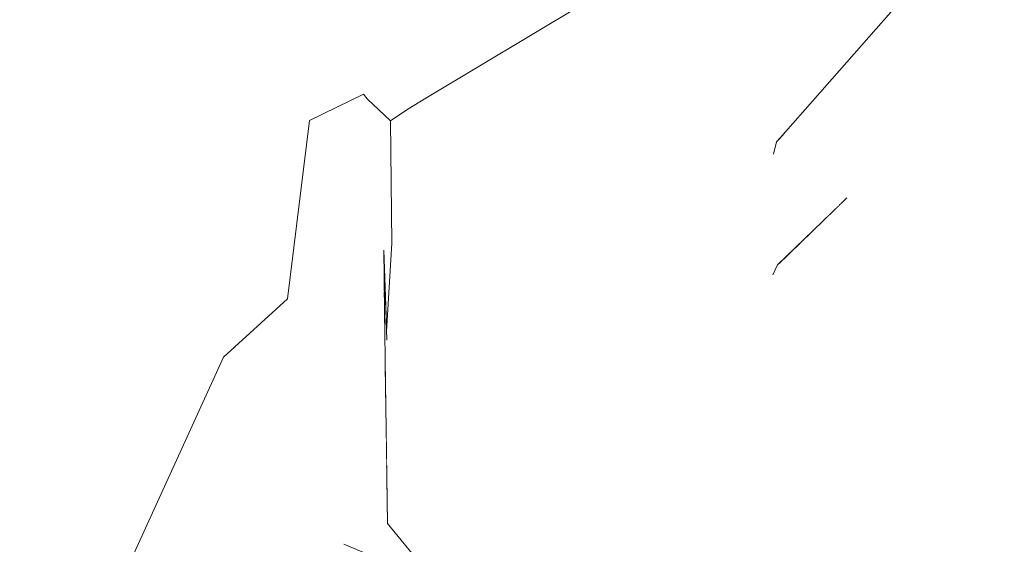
# Model space of a CAD drawing. Header units: millimetres. Extents: x 0 to 650, y -1 to 707.
# Tile 287 of 348: x 503.42 to 505.58, y 456.75 to 457.9. Entities that reach past the tile are written whole.
import ezdxf
from ezdxf.xclip import XClip

# ---------------------------------------------------------------- set-up
doc = ezdxf.new("R2010")
doc.units = ezdxf.units.MM
doc.header["$MEASUREMENT"] = 0
doc.header["$XCLIPFRAME"] = 0
doc.linetypes.add('Wipeout_Contour', pattern=[1000, 0, -1000])
doc.layers.add('Interior - Mobiliário .ARQ', color=7, linetype='Continuous')

# ---------------------------------------------------------------- blocks, each defined once
blk = doc.blocks.new('Desenho_5_5', base_point=(26.0927, 442.8059))
at = {"color": 254, "linetype": 'Wipeout_Contour', "lineweight": 0, "ltscale": 2045.447468}
blk.add_wipeout([(505.0858, 457.6401), (505.2396, 457.5157), (505.6547, 458.0504)], dxfattribs=at).dxf.layer = 'Interior - Mobiliário .ARQ'
at = {"color": 254, "linetype": 'Wipeout_Contour', "lineweight": 0, "ltscale": 2043.311649}
blk.add_wipeout([(504.5454, 457.5811), (504.3119, 457.7325), (504.3534, 457.4651)], dxfattribs=at).dxf.layer = 'Interior - Mobiliário .ARQ'
at = {"color": 254, "linetype": 'Wipeout_Contour', "lineweight": 0, "ltscale": 2043.53656}
blk.add_wipeout([(505.0711, 457.6069), (504.9985, 457.3333), (505.0705, 457.3424)], dxfattribs=at).dxf.layer = 'Interior - Mobiliário .ARQ'
at = {"color": 254, "linetype": 'Wipeout_Contour', "lineweight": 0, "ltscale": 2038.976682}
blk.add_wipeout([(503.4201, 456.1807), (503.5308, 455.9196), (503.8675, 457.1631)], dxfattribs=at).dxf.layer = 'Interior - Mobiliário .ARQ'
at = {"color": 254, "linetype": 'Wipeout_Contour', "lineweight": 0, "ltscale": 2721.280898}
blk.add_wipeout([(504.2227, 457.1373), (504.1262, 457.0399), (504.2262, 456.9219), (504.2248, 457.0053)], dxfattribs=at).dxf.layer = 'Interior - Mobiliário .ARQ'
at = {"color": 254, "linetype": 'Wipeout_Contour', "lineweight": 0, "ltscale": 2720.417802}
blk.add_wipeout([(504.1321, 456.752), (504.3393, 456.6188), (504.3428, 456.6574), (504.3339, 456.6682)], dxfattribs=at).dxf.layer = 'Interior - Mobiliário .ARQ'
at = {"color": 254, "linetype": 'Wipeout_Contour', "lineweight": 0, "ltscale": 2043.47807}
blk.add_wipeout([(504.657, 457.9389), (504.3119, 457.7325), (504.5454, 457.5811)], dxfattribs=at).dxf.layer = 'Interior - Mobiliário .ARQ'
at = {"color": 254, "linetype": 'Wipeout_Contour', "lineweight": 0, "ltscale": 2045.111073}
blk.add_wipeout([(505.2396, 457.5157), (505.6487, 457.5686), (505.6357, 457.8773)], dxfattribs=at).dxf.layer = 'Interior - Mobiliário .ARQ'
at = {"color": 254, "linetype": 'Wipeout_Contour', "lineweight": 0, "ltscale": 2726.320656}
blk.add_wipeout([(505.0711, 457.6069), (505.0705, 457.3424), (505.0841, 457.3662), (505.2176, 457.4946)], dxfattribs=at).dxf.layer = 'Interior - Mobiliário .ARQ'
at = {"color": 254, "linetype": 'Wipeout_Contour', "lineweight": 0, "ltscale": 2039.555834}
blk.add_wipeout([(503.8675, 457.1631), (503.5308, 455.9196), (503.8752, 456.8269)], dxfattribs=at).dxf.layer = 'Interior - Mobiliário .ARQ'
at = {"color": 254, "linetype": 'Wipeout_Contour', "lineweight": 0, "ltscale": 3402.139981}
blk.add_wipeout([(504.2262, 456.9219), (504.1262, 457.0399), (504.1321, 456.752), (504.3339, 456.6682), (504.2281, 456.7977)], dxfattribs=at).dxf.layer = 'Interior - Mobiliário .ARQ'
at = {"color": 254, "linetype": 'Wipeout_Contour', "lineweight": 0, "ltscale": 2045.805354}
blk.add_wipeout([(505.6547, 458.0504), (505.2396, 457.5157), (505.6357, 457.8773)], dxfattribs=at).dxf.layer = 'Interior - Mobiliário .ARQ'
at = {"color": 254, "linetype": 'Wipeout_Contour', "lineweight": 0, "ltscale": 2042.501886}
blk.add_wipeout([(504.3534, 457.4651), (504.5592, 457.4573), (504.5454, 457.5811)], dxfattribs=at).dxf.layer = 'Interior - Mobiliário .ARQ'
at = {"color": 254, "linetype": 'Wipeout_Contour', "lineweight": 0, "ltscale": 2038.474988}
blk.add_wipeout([(503.5308, 455.9196), (503.6877, 455.742), (503.8752, 456.8269)], dxfattribs=at).dxf.layer = 'Interior - Mobiliário .ARQ'
at = {"color": 254, "linetype": 'Wipeout_Contour', "lineweight": 0, "ltscale": 2046.053644}
blk.add_wipeout([(505.5766, 458.1991), (505.0858, 457.6401), (505.6547, 458.0504)], dxfattribs=at).dxf.layer = 'Interior - Mobiliário .ARQ'
at = {"color": 254, "linetype": 'Wipeout_Contour', "lineweight": 0, "ltscale": 2045.27688}
blk.add_wipeout([(505.2396, 457.5157), (505.0879, 457.3682), (505.6487, 457.5686)], dxfattribs=at).dxf.layer = 'Interior - Mobiliário .ARQ'
at = {"color": 254, "linetype": 'Wipeout_Contour', "lineweight": 0, "ltscale": 2043.290243}
blk.add_wipeout([(504.3534, 457.4651), (504.311, 457.2774), (504.5592, 457.4573)], dxfattribs=at).dxf.layer = 'Interior - Mobiliário .ARQ'
at = {"color": 254, "linetype": 'Wipeout_Contour', "lineweight": 0, "ltscale": 2039.616921}
blk.add_wipeout([(503.6877, 455.742), (504.0071, 456.6067), (503.8752, 456.8269)], dxfattribs=at).dxf.layer = 'Interior - Mobiliário .ARQ'
at = {"color": 254, "linetype": 'Wipeout_Contour', "lineweight": 0, "ltscale": 2044.021414}
blk.add_wipeout([(505.2202, 457.4972), (505.0711, 457.6069), (505.2176, 457.4946)], dxfattribs=at).dxf.layer = 'Interior - Mobiliário .ARQ'
at = {"color": 254, "linetype": 'Wipeout_Contour', "lineweight": 0, "ltscale": 2042.661155}
blk.add_wipeout([(505.3193, 456.4997), (505.0841, 457.3662), (505.3162, 456.4971)], dxfattribs=at).dxf.layer = 'Interior - Mobiliário .ARQ'
at = {"color": 254, "linetype": 'Wipeout_Contour', "lineweight": 0, "ltscale": 2040.531441}
blk.add_wipeout([(503.8752, 456.8269), (504.0122, 456.97), (504.008, 457.2914)], dxfattribs=at).dxf.layer = 'Interior - Mobiliário .ARQ'
at = {"color": 254, "linetype": 'Wipeout_Contour', "lineweight": 0, "ltscale": 2045.338253}
blk.add_wipeout([(505.0711, 457.6069), (505.2202, 457.4972), (505.0758, 457.6095)], dxfattribs=at).dxf.layer = 'Interior - Mobiliário .ARQ'
at = {"color": 254, "linetype": 'Wipeout_Contour', "lineweight": 0, "ltscale": 2043.044819}
blk.add_wipeout([(504.9985, 457.3333), (505.0042, 456.4933), (505.3076, 456.492)], dxfattribs=at).dxf.layer = 'Interior - Mobiliário .ARQ'
at = {"color": 254, "linetype": 'Wipeout_Contour', "lineweight": 0, "ltscale": 2041.510591}
blk.add_wipeout([(504.008, 457.2914), (503.8675, 457.1631), (503.8752, 456.8269)], dxfattribs=at).dxf.layer = 'Interior - Mobiliário .ARQ'
at = {"color": 254, "linetype": 'Wipeout_Contour', "lineweight": 0, "ltscale": 2044.167159}
blk.add_wipeout([(504.9985, 457.3333), (505.3076, 456.492), (505.0705, 457.3424)], dxfattribs=at).dxf.layer = 'Interior - Mobiliário .ARQ'
at = {"color": 254, "linetype": 'Wipeout_Contour', "lineweight": 0, "ltscale": 2040.607546}
blk.add_wipeout([(504.1321, 456.752), (504.0122, 456.97), (503.8752, 456.8269)], dxfattribs=at).dxf.layer = 'Interior - Mobiliário .ARQ'
at = {"color": 254, "linetype": 'Wipeout_Contour', "lineweight": 0, "ltscale": 2041.754763}
blk.add_wipeout([(504.0569, 457.6832), (504.0122, 456.97), (504.0882, 457.3384)], dxfattribs=at).dxf.layer = 'Interior - Mobiliário .ARQ'
at = {"color": 254, "linetype": 'Wipeout_Contour', "lineweight": 0, "ltscale": 2043.47691}
blk.add_wipeout([(505.7598, 456.5041), (505.0879, 457.3682), (505.3193, 456.4997)], dxfattribs=at).dxf.layer = 'Interior - Mobiliário .ARQ'
at = {"color": 254, "linetype": 'Wipeout_Contour', "lineweight": 0, "ltscale": 2040.586798}
blk.add_wipeout([(503.8752, 456.8269), (504.0071, 456.6067), (504.1321, 456.752)], dxfattribs=at).dxf.layer = 'Interior - Mobiliário .ARQ'
at = {"layer": 'Interior - Mobiliário .ARQ', "color": 7, "linetype": 'Continuous', "lineweight": 0}
blk.add_line((503.8675, 457.1631), (503.4201, 456.1807), dxfattribs=at)
at = {"color": 254, "linetype": 'Wipeout_Contour', "lineweight": 0, "ltscale": 2041.990592}
blk.add_wipeout([(504.0569, 457.6832), (504.008, 457.2914), (504.0122, 456.97)], dxfattribs=at).dxf.layer = 'Interior - Mobiliário .ARQ'
at = {"color": 254, "linetype": 'Wipeout_Contour', "lineweight": 0, "ltscale": 2044.61534}
blk.add_wipeout([(505.6487, 457.5686), (505.0879, 457.3682), (505.7598, 456.5041)], dxfattribs=at).dxf.layer = 'Interior - Mobiliário .ARQ'
at = {"color": 254, "linetype": 'Wipeout_Contour', "lineweight": 0, "ltscale": 2041.094235}
blk.add_wipeout([(504.1321, 456.752), (504.1262, 457.0399), (504.0882, 457.3384)], dxfattribs=at).dxf.layer = 'Interior - Mobiliário .ARQ'
at = {"color": 254, "linetype": 'Wipeout_Contour', "lineweight": 0, "ltscale": 2045.243597}
blk.add_wipeout([(505.0758, 457.6095), (505.2205, 457.4975), (505.0821, 457.6365)], dxfattribs=at).dxf.layer = 'Interior - Mobiliário .ARQ'
at = {"color": 254, "linetype": 'Wipeout_Contour', "lineweight": 0, "ltscale": 2044.392643}
blk.add_wipeout([(505.0741, 457.3444), (505.3102, 456.4953), (505.0841, 457.3662)], dxfattribs=at).dxf.layer = 'Interior - Mobiliário .ARQ'
at = {"color": 254, "linetype": 'Wipeout_Contour', "lineweight": 0, "ltscale": 2041.053234}
blk.add_wipeout([(504.0882, 457.3384), (504.0122, 456.97), (504.1321, 456.752)], dxfattribs=at).dxf.layer = 'Interior - Mobiliário .ARQ'
at = {"layer": 'Interior - Mobiliário .ARQ', "color": 7, "linetype": 'Continuous', "lineweight": 0}
blk.add_line((503.8675, 457.1631), (504.008, 457.2914), dxfattribs=at)
at = {"color": 254, "linetype": 'Wipeout_Contour', "lineweight": 0, "ltscale": 2044.064271}
blk.add_wipeout([(504.5454, 457.5811), (505.0711, 457.6069), (504.657, 457.9389)], dxfattribs=at).dxf.layer = 'Interior - Mobiliário .ARQ'
at = {"color": 254, "linetype": 'Wipeout_Contour', "lineweight": 0, "ltscale": 2042.860172}
blk.add_wipeout([(504.1748, 457.7408), (504.0569, 457.6832), (504.0882, 457.3384)], dxfattribs=at).dxf.layer = 'Interior - Mobiliário .ARQ'
at = {"color": 254, "linetype": 'Wipeout_Contour', "lineweight": 0, "ltscale": 2044.192771}
blk.add_wipeout([(505.2369, 457.5132), (505.0821, 457.6365), (505.2218, 457.4987)], dxfattribs=at).dxf.layer = 'Interior - Mobiliário .ARQ'
at = {"layer": 'Interior - Mobiliário .ARQ', "color": 7, "linetype": 'Continuous', "lineweight": 0}
for p, q in [((504.008, 457.2914), (504.0569, 457.6832)), ((505.2369, 457.5132), (505.0841, 457.3662))]:
    blk.add_line(p, q, dxfattribs=at)
at = {"color": 254, "linetype": 'Wipeout_Contour', "lineweight": 0, "ltscale": 3407.895597}
blk.add_wipeout([(504.657, 457.9389), (505.0711, 457.6069), (505.0821, 457.6365), (505.0996, 457.6558), (505.501, 458.113)], dxfattribs=at).dxf.layer = 'Interior - Mobiliário .ARQ'
at = {"color": 254, "linetype": 'Wipeout_Contour', "lineweight": 0, "ltscale": 2042.001266}
blk.add_wipeout([(504.0882, 457.3384), (504.2148, 457.3987), (504.1748, 457.7408)], dxfattribs=at).dxf.layer = 'Interior - Mobiliário .ARQ'
at = {"layer": 'Interior - Mobiliário .ARQ', "color": 7, "linetype": 'Continuous', "lineweight": 0}
for p, q in [((505.5766, 458.1991), (505.0858, 457.6401)), ((505.0996, 457.6558), (505.0821, 457.6365))]:
    blk.add_line(p, q, dxfattribs=at)
at = {"color": 254, "linetype": 'Wipeout_Contour', "lineweight": 0, "ltscale": 2043.253303}
blk.add_wipeout([(504.1835, 457.7306), (504.1748, 457.7408), (504.22, 457.3986)], dxfattribs=at).dxf.layer = 'Interior - Mobiliário .ARQ'
at = {"color": 254, "linetype": 'Wipeout_Contour', "lineweight": 0, "ltscale": 2041.740736}
blk.add_wipeout([(504.0882, 457.3384), (504.1262, 457.0399), (504.2227, 457.1373)], dxfattribs=at).dxf.layer = 'Interior - Mobiliário .ARQ'
at = {"color": 254, "linetype": 'Wipeout_Contour', "lineweight": 0, "ltscale": 2041.889184}
blk.add_wipeout([(504.22, 457.3986), (504.1748, 457.7408), (504.2148, 457.3987)], dxfattribs=at).dxf.layer = 'Interior - Mobiliário .ARQ'
at = {"color": 254, "linetype": 'Wipeout_Contour', "lineweight": 0, "ltscale": 2042.646351}
blk.add_wipeout([(504.1835, 457.7306), (504.2374, 457.4137), (504.2342, 457.6826)], dxfattribs=at).dxf.layer = 'Interior - Mobiliário .ARQ'
at = {"color": 254, "linetype": 'Wipeout_Contour', "lineweight": 0, "ltscale": 2042.101137}
blk.add_wipeout([(504.2374, 457.4137), (504.1835, 457.7306), (504.22, 457.3986)], dxfattribs=at).dxf.layer = 'Interior - Mobiliário .ARQ'
at = {"layer": 'Interior - Mobiliário .ARQ', "color": 7, "linetype": 'Continuous', "lineweight": 0}
for p, q in [((504.0569, 457.6832), (504.1748, 457.7408)), ((504.1748, 457.7408), (504.1835, 457.7306))]:
    blk.add_line(p, q, dxfattribs=at)
at = {"color": 254, "linetype": 'Wipeout_Contour', "lineweight": 0, "ltscale": 3401.89112}
blk.add_wipeout([(504.2148, 457.3987), (504.0882, 457.3384), (504.2227, 457.1408), (504.2224, 457.1583), (504.222, 457.1963)], dxfattribs=at).dxf.layer = 'Interior - Mobiliário .ARQ'
at = {"color": 254, "linetype": 'Wipeout_Contour', "lineweight": 0, "ltscale": 2041.760711}
blk.add_wipeout([(504.2148, 457.3987), (504.222, 457.1963), (504.2212, 457.2802)], dxfattribs=at).dxf.layer = 'Interior - Mobiliário .ARQ'
at = {"color": 254, "linetype": 'Wipeout_Contour', "lineweight": 0, "ltscale": 2042.622533}
blk.add_wipeout([(504.2374, 457.4137), (504.22, 457.3986), (504.226, 457.2195)], dxfattribs=at).dxf.layer = 'Interior - Mobiliário .ARQ'
at = {"color": 254, "linetype": 'Wipeout_Contour', "lineweight": 0, "ltscale": 2041.910003}
blk.add_wipeout([(504.22, 457.3986), (504.2224, 457.1583), (504.2267, 457.2005)], dxfattribs=at).dxf.layer = 'Interior - Mobiliário .ARQ'
at = {"color": 254, "linetype": 'Wipeout_Contour', "lineweight": 0, "ltscale": 2042.511301}
blk.add_wipeout([(504.2704, 457.2242), (504.2909, 457.4389), (504.2374, 457.4137)], dxfattribs=at).dxf.layer = 'Interior - Mobiliário .ARQ'
at = {"color": 254, "linetype": 'Wipeout_Contour', "lineweight": 0, "ltscale": 3403.598827}
blk.add_wipeout([(504.2267, 457.2005), (504.2224, 457.1583), (504.2704, 457.2242), (504.2374, 457.4137), (504.226, 457.2195)], dxfattribs=at).dxf.layer = 'Interior - Mobiliário .ARQ'
at = {"color": 254, "linetype": 'Wipeout_Contour', "lineweight": 0, "ltscale": 2042.465825}
blk.add_wipeout([(504.311, 457.2774), (504.2704, 457.2242), (504.4865, 456.7153)], dxfattribs=at).dxf.layer = 'Interior - Mobiliário .ARQ'
at = {"color": 254, "linetype": 'Wipeout_Contour', "lineweight": 0, "ltscale": 2041.601103}
blk.add_wipeout([(504.2281, 456.7977), (504.4865, 456.7153), (504.2704, 457.2242)], dxfattribs=at).dxf.layer = 'Interior - Mobiliário .ARQ'
at = {"color": 254, "linetype": 'Wipeout_Contour', "lineweight": 0, "ltscale": 2041.482032}
blk.add_wipeout([(504.6018, 456.6434), (504.311, 457.2774), (504.4865, 456.7153)], dxfattribs=at).dxf.layer = 'Interior - Mobiliário .ARQ'
at = {"color": 254, "linetype": 'Wipeout_Contour', "lineweight": 0, "ltscale": 2042.295483}
blk.add_wipeout([(504.311, 457.2774), (504.6018, 456.6434), (504.5592, 457.4573)], dxfattribs=at).dxf.layer = 'Interior - Mobiliário .ARQ'
at = {"color": 254, "linetype": 'Wipeout_Contour', "lineweight": 0, "ltscale": 2042.718981}
blk.add_wipeout([(504.3534, 457.4651), (504.2725, 457.7079), (504.2909, 457.4389)], dxfattribs=at).dxf.layer = 'Interior - Mobiliário .ARQ'
at = {"color": 254, "linetype": 'Wipeout_Contour', "lineweight": 0, "ltscale": 2043.853116}
blk.add_wipeout([(504.9985, 457.3333), (504.5454, 457.5811), (504.5592, 457.4573)], dxfattribs=at).dxf.layer = 'Interior - Mobiliário .ARQ'
at = {"color": 254, "linetype": 'Wipeout_Contour', "lineweight": 0, "ltscale": 2041.235111}
blk.add_wipeout([(504.4865, 456.7153), (504.2281, 456.7977), (504.3428, 456.6574)], dxfattribs=at).dxf.layer = 'Interior - Mobiliário .ARQ'
at = {"layer": 'Interior - Mobiliário .ARQ', "color": 7, "linetype": 'Continuous', "lineweight": 0}
blk.add_line((504.3339, 456.6682), (504.1321, 456.752), dxfattribs=at)
at = {"color": 254, "linetype": 'Wipeout_Contour', "lineweight": 0, "ltscale": 2043.284488}
blk.add_wipeout([(504.2725, 457.7079), (504.3534, 457.4651), (504.3119, 457.7325)], dxfattribs=at).dxf.layer = 'Interior - Mobiliário .ARQ'
at = {"color": 254, "linetype": 'Wipeout_Contour', "lineweight": 0, "ltscale": 2043.989271}
blk.add_wipeout([(505.0711, 457.6069), (504.5454, 457.5811), (504.9985, 457.3333)], dxfattribs=at).dxf.layer = 'Interior - Mobiliário .ARQ'
at = {"color": 254, "linetype": 'Wipeout_Contour', "lineweight": 0, "ltscale": 2042.131019}
blk.add_wipeout([(504.2909, 457.4389), (504.2704, 457.2242), (504.311, 457.2774)], dxfattribs=at).dxf.layer = 'Interior - Mobiliário .ARQ'
at = {"layer": 'Interior - Mobiliário .ARQ', "color": 7, "linetype": 'Continuous', "lineweight": 0}
for p, q in [((504.3119, 457.7325), (504.657, 457.9389)), ((505.0821, 457.6365), (505.0758, 457.6095)), ((505.0841, 457.3662), (505.0741, 457.3444))]:
    blk.add_line(p, q, dxfattribs=at)
at = {"color": 254, "linetype": 'Wipeout_Contour', "lineweight": 0, "ltscale": 2042.901586}
blk.add_wipeout([(504.311, 457.2774), (504.3534, 457.4651), (504.2909, 457.4389)], dxfattribs=at).dxf.layer = 'Interior - Mobiliário .ARQ'
at = {"color": 254, "linetype": 'Wipeout_Contour', "lineweight": 0, "ltscale": 2042.426269}
blk.add_wipeout([(505.0042, 456.4933), (504.5592, 457.4573), (504.6018, 456.6434)], dxfattribs=at).dxf.layer = 'Interior - Mobiliário .ARQ'
at = {"color": 254, "linetype": 'Wipeout_Contour', "lineweight": 0, "ltscale": 2042.195567}
blk.add_wipeout([(504.2704, 457.2242), (504.2224, 457.1583), (504.2281, 456.7977)], dxfattribs=at).dxf.layer = 'Interior - Mobiliário .ARQ'
at = {"layer": 'Interior - Mobiliário .ARQ', "color": 7, "linetype": 'Continuous', "lineweight": 0}
for p, q in [((504.2224, 457.1583), (504.22, 457.3986)), ((504.2267, 457.2005), (504.22, 457.3986)), ((504.2224, 457.1583), (504.2281, 456.7977)), ((504.3428, 456.6574), (504.2281, 456.7977))]:
    blk.add_line(p, q, dxfattribs=at)
at = {"color": 254, "linetype": 'Wipeout_Contour', "lineweight": 0, "ltscale": 2042.273736}
blk.add_wipeout([(504.2374, 457.4137), (504.2909, 457.4389), (504.2725, 457.7079)], dxfattribs=at).dxf.layer = 'Interior - Mobiliário .ARQ'
at = {"color": 254, "linetype": 'Wipeout_Contour', "lineweight": 0, "ltscale": 2043.00283}
blk.add_wipeout([(504.9985, 457.3333), (504.5592, 457.4573), (505.0042, 456.4933)], dxfattribs=at).dxf.layer = 'Interior - Mobiliário .ARQ'
at = {"color": 254, "linetype": 'Wipeout_Contour', "lineweight": 0, "ltscale": 2043.376052}
blk.add_wipeout([(504.2725, 457.7079), (504.2342, 457.6826), (504.2374, 457.4137)], dxfattribs=at).dxf.layer = 'Interior - Mobiliário .ARQ'
at = {"layer": 'Interior - Mobiliário .ARQ', "color": 7, "linetype": 'Continuous', "lineweight": 0}
for p, q in [((504.2342, 457.6826), (504.1835, 457.7306)), ((504.3119, 457.7325), (504.2725, 457.7079)), ((504.2342, 457.6826), (504.2725, 457.7079)), ((504.2342, 457.6826), (504.2374, 457.4137)), ((504.2374, 457.4137), (504.226, 457.2195))]:
    blk.add_line(p, q, dxfattribs=at)

msp = doc.modelspace()

# ---------------------------------------------------------------- block references
at = {"color": 7, "linetype": 'Continuous', "lineweight": 0}
ref = msp.add_blockref('Desenho_5_5', (26.0927, 442.8059), dxfattribs=at)
XClip(ref).set_block_clipping_path([(360.0636904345, 428.2751855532), (639.463055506, 506.7925253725)])

doc.saveas('drawing.dxf')
